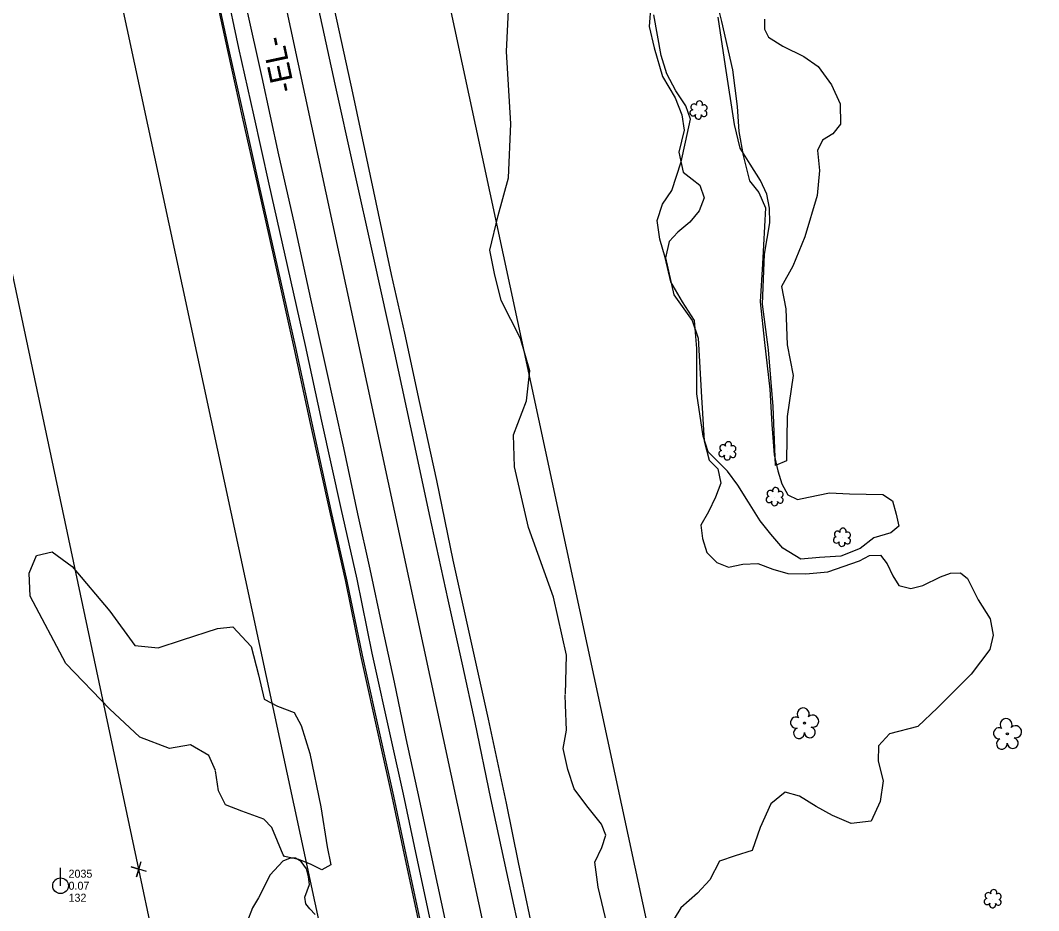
# Model space of a CAD drawing. Extents: x 3040896 to 3051146, y 687568 to 732976.
# Drawn here: x 3045037.2 to 3045355.1, y 718450.9 to 718728.9 of the extents above; entities that cross this region are included whole.
import ezdxf

# ---------------------------------------------------------------- set-up
doc = ezdxf.new("R2010")
doc.units = 0
for name, color, linetype in [('Exist Horizontal Alignment', 7, 'Continuous'), ('Exist Horizontal Alignment Direction Label', 7, 'Continuous'), ('Exist Hydro Stream or Body of Water', 7, 'Continuous'), ('Exist Other Culture Area Outline', 7, 'Continuous'), ('Exist Property Corner CELL', 7, 'Continuous'), ('Exist Right of Way Easement Line', 7, 'Continuous'), ('Exist Right of Way Line', 7, 'Continuous'), ('Exist Roads EOP', 7, 'Continuous'), ('Exist Roads EOT', 7, 'Continuous'), ('Exist Utilities Power Pole CELL', 7, 'Continuous'), ('Exist Utilities Power Pole Cogo Comment', 7, 'Continuous'), ('Exist Utilities Power Pole Cogo Elevation', 7, 'Continuous'), ('Exist Utilities Power Pole Cogo Number', 7, 'Continuous'), ('Exist Utilities Telephone UG Cable', 7, 'Continuous'), ('Exist Utilities Telephone UG FO', 7, 'Continuous'), ('Exist Vegetation Hedge Row', 7, 'Continuous'), ('Exist Vegetation Shrub CELL', 7, 'Continuous'), ('Exist Vegetation Tree CELL', 7, 'Continuous')]:
    doc.layers.add(name, color=color, linetype=linetype)

# ---------------------------------------------------------------- blocks, each defined once
blk = doc.blocks.new('EXIST UTILITIES POWER POLE')
at = {"layer": 'Exist Utilities Power Pole CELL'}
for q in [(0, 0.1125), (0, 0)]:
    blk.add_line((0, 0), q, dxfattribs=at)
blk.add_circle((0, 0), 0.049, dxfattribs=at)

msp = doc.modelspace()

# ---------------------------------------------------------------- linework, layer by layer
at = {"layer": 'Exist Horizontal Alignment'}
msp.add_line((3045429.08, 717296.16), (3044815.92, 720148.55), dxfattribs=at)
at = {"layer": 'Exist Hydro Stream or Body of Water'}
for points in [[(3045129.23, 718449.68), (3045127.57, 718451.45), (3045126.32, 718453.02), (3045125.97, 718455.16), (3045127.44, 718459.07), (3045127.07, 718461.48), (3045126.44, 718463.93), (3045124.78, 718466.21), (3045123.07, 718467.29), (3045121.43, 718467.32), (3045119.08, 718466.34), (3045115.14, 718462.05), (3045111.45, 718454.93)], [(3045111.45, 718454.93), (3045109.65, 718451.78), (3045107.89, 718447.2)]]:
    msp.add_lwpolyline(points, dxfattribs=at)
at = {"layer": 'Exist Other Culture Area Outline'}
msp.add_lwpolyline([(3045254.41, 718735.34), (3045256.01, 718728.53), (3045259.44, 718713.46), (3045260.92, 718702.05), (3045261.46, 718694.18), (3045262.81, 718686.73), (3045264.77, 718678.84), (3045267.67, 718675.17), (3045269.81, 718670.32), (3045268.88, 718652.91), (3045268.09, 718641.03), (3045269.46, 718628.35), (3045271.17, 718613.74), (3045271.72, 718602.66), (3045272.47, 718593.2), (3045273.64, 718588.28), (3045274.84, 718584.2), (3045276.77, 718580.77), (3045279.78, 718579.32), (3045283.19, 718580), (3045289.79, 718581.35), (3045296.03, 718581.07), (3045306.41, 718580.86), (3045309.46, 718578.87), (3045310.6, 718574.7), (3045311.39, 718570.93), (3045308.88, 718568.91), (3045303.59, 718567.28), (3045299.35, 718563.96), (3045293.32, 718561.63), (3045286.7, 718561.19), (3045280.82, 718560.64), (3045275.16, 718564.13), (3045271.47, 718568.5), (3045268.09, 718572.67), (3045264.48, 718578.46), (3045261.19, 718583.81), (3045257.89, 718588.11), (3045254.85, 718591.25), (3045251.89, 718594.16), (3045250.32, 718599.1), (3045248.36, 718612.24), (3045248.33, 718626.45), (3045247.59, 718635.15), (3045243.83, 718641), (3045240.28, 718647.25), (3045238.43, 718654.84), (3045236.76, 718660.55), (3045236.01, 718666.41), (3045237.67, 718671.47), (3045240.55, 718675.81), (3045243.51, 718684.77), (3045244.78, 718690.9), (3045246.42, 718698), (3045244.93, 718702.21), (3045241.8, 718706.89), (3045239.03, 718712.19), (3045237.2, 718717.97), (3045234.96, 718730.67)], dxfattribs=at)
at = {"layer": 'Exist Property Corner CELL'}
msp.add_line((3045074.14, 718463.89), (3045074.14, 718463.89), dxfattribs=at)
msp.add_lwpolyline([(3045076.54, 718463.18), (3045071.75, 718464.61), (3045074.14, 718463.89), (3045073.43, 718461.5), (3045074.86, 718466.29)], dxfattribs=at)
at = {"layer": 'Exist Right of Way Easement Line'}
for p, q in [((3045074.14, 718463.89), (3045012.07, 718756.2)), ((3045136.92, 718169.79), (3045074.14, 718463.89))]:
    msp.add_line(p, q, dxfattribs=at)
at = {"layer": 'Exist Right of Way Line'}
for p, q in [((3045477.96, 717306.67), (3044864.8, 720159.06)), ((3045380.19, 717285.66), (3044767.04, 720138.04))]:
    msp.add_line(p, q, dxfattribs=at)
at = {"layer": 'Exist Roads EOP'}
for points in [[(3045043.5, 719003.48), (3045048.26, 718982.58), (3045053.08, 718961.45), (3045057.47, 718940.18), (3045062.25, 718917.91), (3045066.96, 718895.84), (3045072.59, 718869.47), (3045078.93, 718841.19), (3045085, 718814.43), (3045090.21, 718790.27), (3045095.61, 718765.46), (3045101.16, 718739.5), (3045105.3, 718720.25), (3045109.93, 718699.42), (3045114.76, 718677.76), (3045119.77, 718655.57), (3045126.04, 718627.36), (3045131.14, 718603.77), (3045137.16, 718576.48), (3045142.15, 718554.4), (3045146.91, 718531.35), (3045153.03, 718503.61)], [(3045183.29, 718510.65), (3045178.51, 718532.2), (3045172.28, 718560.34), (3045167.17, 718585.25), (3045161.76, 718609.84), (3045157.23, 718631.23), (3045153, 718649.57), (3045148.99, 718668.56), (3045144.98, 718687.22), (3045140.99, 718706.25), (3045136.02, 718728.65), (3045131.54, 718749.17)], [(3045293.56, 718005.25), (3045287.26, 718034.87), (3045281.06, 718062.59), (3045275.49, 718088.11), (3045270.15, 718111.69), (3045265.41, 718133.69), (3045260.06, 718157.46), (3045254.94, 718180.28), (3045249.93, 718204.14), (3045244.98, 718227.23), (3045239.53, 718251.33), (3045234.54, 718273.46), (3045229.13, 718299.35), (3045223.89, 718321.98), (3045218.89, 718345.94), (3045213.7, 718371.21), (3045208.21, 718395.11), (3045202.91, 718419.67), (3045197.27, 718444.3), (3045192.69, 718465.93), (3045188.92, 718484.49), (3045183.33, 718510.66)], [(3045153.03, 718503.61), (3045156.64, 718487.29), (3045160.81, 718467.58), (3045165.11, 718447.74), (3045169.4, 718428.25), (3045173.57, 718408.95), (3045179.19, 718382.79), (3045183.73, 718361.33), (3045189.26, 718336.28), (3045195.06, 718308.57), (3045200.13, 718284.94), (3045205.27, 718261.27), (3045210.85, 718236.36), (3045216.26, 718212.53), (3045221.44, 718189.14), (3045226.99, 718164.16), (3045232.44, 718138.63), (3045237.89, 718113.7), (3045242.84, 718091.26), (3045247.42, 718068.69), (3045252.22, 718045.88), (3045257.75, 718022.36), (3045263.37, 717997.15)]]:
    msp.add_lwpolyline(points, dxfattribs=at)
at = {"layer": 'Exist Roads EOT'}
for points in [[(3045069.85, 719009.88), (3045074.89, 718986.43), (3045080.12, 718962.68), (3045085.65, 718937.17), (3045091.19, 718911.68), (3045096.02, 718889.46), (3045100.96, 718866.91), (3045105.39, 718846.36), (3045109.58, 718827.1), (3045114.11, 718805.98), (3045118.97, 718783.89), (3045124.18, 718759.86), (3045130.2, 718732.44), (3045135.29, 718708.95), (3045141.09, 718683.2), (3045147.36, 718654.67), (3045153.91, 718624.93), (3045159.96, 718597.02), (3045164.75, 718574.6), (3045170.61, 718547.99), (3045175.16, 718527.3), (3045179, 718509.67)], [(3045132.54, 718620.79), (3045127.87, 718641.99), (3045122.61, 718665.86), (3045117.83, 718686.93), (3045112.67, 718711.05), (3045107.75, 718732.99), (3045102.74, 718755.69), (3045099.85, 718768.81), (3045095.2, 718790.12), (3045090.81, 718810.47), (3045086.1, 718831.96), (3045080.94, 718856.2), (3045075.72, 718879.84), (3045071.02, 718901.87), (3045065.67, 718926.69), (3045060.2, 718951.3), (3045054.96, 718975.5), (3045050.58, 718995.85), (3045048.59, 719004.94)], [(3045157.64, 718504.65), (3045153.92, 718522.21), (3045150.24, 718539.42), (3045146.41, 718557.49), (3045142.56, 718574.85), (3045138.13, 718595.43), (3045132.54, 718620.79)], [(3045179, 718509.67), (3045183.95, 718485.9), (3045188.95, 718462.84), (3045194.21, 718438.49), (3045199.14, 718416.11), (3045204.47, 718392.06), (3045209.73, 718366.99), (3045214.35, 718345.9), (3045219.02, 718324.06), (3045224.23, 718299.85), (3045229.07, 718278.01), (3045233.66, 718256.67), (3045238.6, 718233.82), (3045244.32, 718207.08), (3045249.79, 718182.37), (3045255.85, 718154.45), (3045261.67, 718128.15), (3045266.78, 718104.55), (3045272.12, 718079.78), (3045277.12, 718056.64), (3045282.19, 718033.55), (3045287.04, 718011.31), (3045288.73, 718003.35)], [(3045267.54, 717998.97), (3045263.72, 718016.72), (3045260.22, 718032.44), (3045256.36, 718050), (3045252.58, 718067.21), (3045248.05, 718087.94), (3045243.12, 718110.39), (3045238.71, 718130.66), (3045234.23, 718151.11), (3045229.77, 718172.06), (3045224.7, 718195.06), (3045219.52, 718218.83), (3045213.9, 718244.15), (3045208.23, 718270.72), (3045202.7, 718296.44), (3045197.17, 718321.13), (3045191.69, 718346.88), (3045186.87, 718369.16), (3045181.54, 718393.71), (3045176.15, 718418.48), (3045170.89, 718442.96), (3045166.35, 718464.2), (3045161.79, 718485.62), (3045157.64, 718504.65)]]:
    msp.add_lwpolyline(points, dxfattribs=at)
at = {"layer": 'Exist Utilities Telephone UG Cable'}
for points in [[(3045150.1, 718502.97), (3045143.97, 718530.72), (3045139.22, 718553.77), (3045134.23, 718575.83), (3045128.21, 718603.13), (3045123.11, 718626.71), (3045116.84, 718654.91), (3045111.84, 718677.1), (3045107, 718698.77), (3045102.37, 718719.61), (3045098.23, 718738.88), (3045092.67, 718764.83), (3045087.28, 718789.64), (3045082.07, 718813.79), (3045076.01, 718840.53), (3045069.66, 718868.83), (3045064.02, 718895.22), (3045059.31, 718917.28), (3045054.54, 718939.56), (3045050.15, 718960.82), (3045045.34, 718981.91), (3045040.58, 719002.81)], [(3045260.44, 717996.5), (3045254.83, 718021.69), (3045249.29, 718045.23), (3045244.48, 718068.08), (3045239.91, 718090.64), (3045234.96, 718113.06), (3045229.51, 718138), (3045224.05, 718163.52), (3045218.51, 718188.49), (3045213.33, 718211.87), (3045207.92, 718235.7), (3045202.34, 718260.63), (3045197.2, 718284.31), (3045192.12, 718307.95), (3045186.32, 718335.65), (3045180.79, 718360.7), (3045176.25, 718382.16), (3045170.64, 718408.32), (3045166.47, 718427.61), (3045162.18, 718447.1), (3045157.88, 718466.96), (3045153.71, 718486.66), (3045150.1, 718502.97)]]:
    msp.add_lwpolyline(points, dxfattribs=at)
at = {"layer": 'Exist Utilities Telephone UG FO'}
for points in [[(3045149.61, 718502.86), (3045143.48, 718530.62), (3045138.73, 718553.66), (3045133.74, 718575.72), (3045127.72, 718603.02), (3045122.63, 718626.61), (3045116.36, 718654.8), (3045111.35, 718676.99), (3045106.51, 718698.66), (3045101.88, 718719.5), (3045097.74, 718738.77), (3045092.18, 718764.72), (3045086.79, 718789.53), (3045081.58, 718813.68), (3045075.52, 718840.42), (3045069.17, 718868.72), (3045063.54, 718895.11), (3045058.82, 718917.18), (3045054.05, 718939.46), (3045049.66, 718960.71), (3045044.85, 718981.8), (3045040.09, 719002.7)], [(3045259.95, 717996.39), (3045254.34, 718021.58), (3045248.8, 718045.12), (3045243.99, 718067.98), (3045239.42, 718090.53), (3045234.47, 718112.95), (3045229.02, 718137.89), (3045223.57, 718163.42), (3045218.02, 718188.38), (3045212.85, 718211.76), (3045207.43, 718235.59), (3045201.85, 718260.52), (3045196.71, 718284.21), (3045191.63, 718307.84), (3045185.83, 718335.54), (3045180.31, 718360.6), (3045175.76, 718382.06), (3045170.15, 718408.21), (3045165.98, 718427.51), (3045161.69, 718446.99), (3045157.39, 718466.85), (3045153.22, 718486.55), (3045149.61, 718502.86)]]:
    msp.add_lwpolyline(points, dxfattribs=at)
at = {"layer": 'Exist Vegetation Hedge Row'}
for points in [[(3045207.39, 718518.53), (3045207.64, 718530.65), (3045203.61, 718548.83), (3045195.82, 718570.59), (3045191.39, 718589.47), (3045191.15, 718599.44), (3045195.14, 718610.12), (3045196.22, 718619.5), (3045193.28, 718629.59), (3045187.22, 718641.4), (3045185.18, 718649.82), (3045183.77, 718657.14), (3045186.33, 718667.96), (3045189.59, 718679.77), (3045190.29, 718696.61), (3045188.92, 718719.21), (3045190.52, 718751.34)], [(3045234.01, 718733.86), (3045233.47, 718726.95), (3045235.01, 718720.35), (3045237.65, 718711.34), (3045241.54, 718704.7), (3045243.63, 718699.42), (3045244.44, 718694.66), (3045242.77, 718687.73), (3045244.06, 718681.54), (3045246.86, 718679.32), (3045249.32, 718677.46), (3045250.62, 718673.51), (3045249.09, 718669.46), (3045246.15, 718665.89), (3045242.46, 718662.79), (3045239.67, 718659.89), (3045238.6, 718654.77), (3045241.22, 718643.19), (3045246.87, 718635.16), (3045248.72, 718629.71), (3045249.82, 718611.26), (3045250.68, 718597.61), (3045252.21, 718591.54), (3045254.91, 718588.87), (3045255.86, 718584.34), (3045254.21, 718580.03), (3045252.02, 718575.44), (3045249.63, 718571.31), (3045250.07, 718567.07), (3045251.44, 718562.75), (3045254.64, 718559.66), (3045258.21, 718558.17), (3045262.68, 718559.05), (3045267.35, 718559.28), (3045272.12, 718557.52), (3045276.75, 718556.19), (3045282.42, 718556.07), (3045289.26, 718556.75), (3045299.17, 718560.1), (3045302.29, 718561.77), (3045305.67, 718561.9), (3045307.79, 718559.18), (3045309.54, 718555.47), (3045311.37, 718552.42), (3045315.21, 718551.54), (3045318.93, 718552.46), (3045324.41, 718555.16), (3045327.53, 718556.27), (3045330.64, 718556.37), (3045332.84, 718554.67), (3045336.21, 718547.94)], [(3045269.49, 718729.32), (3045269.52, 718726.12), (3045270.75, 718723.66), (3045275.17, 718720.79), (3045281.75, 718717.65), (3045286.25, 718714.54), (3045290.44, 718708.76), (3045293.13, 718702.81), (3045293.21, 718696.47), (3045290.86, 718693.44), (3045287.63, 718691.45), (3045286.02, 718688.24), (3045286.7, 718682.03), (3045285.9, 718674.17), (3045282.12, 718661.34), (3045278.29, 718652.17), (3045274.82, 718645.79), (3045276.1, 718638.8), (3045276.58, 718627.61), (3045278.4, 718618.01), (3045276.55, 718605.16), (3045276.37, 718591.41), (3045272.94, 718589.91), (3045272.15, 718608.38), (3045270.72, 718626.02), (3045268.81, 718640.29), (3045269.53, 718655.91), (3045271.16, 718665.63), (3045271.09, 718670.21), (3045270.17, 718674.61), (3045268.26, 718678.92), (3045265.01, 718684), (3045261.88, 718688.99), (3045260.15, 718696.34), (3045257.29, 718714.58), (3045255.01, 718729.89)], [(3045098.09, 718494.66), (3045095.95, 718499.37), (3045090.27, 718502.73), (3045083.68, 718501.49), (3045074.44, 718505.12), (3045064.95, 718513.93), (3045051.32, 718528.07), (3045040.18, 718549.13), (3045039.92, 718556.31), (3045042.18, 718561.84), (3045047.05, 718562.91), (3045053.28, 718558.41), (3045065.04, 718544.43), (3045072.94, 718533.75), (3045080.22, 718532.97), (3045087.75, 718535.43), (3045098.69, 718539.02), (3045103.49, 718539.49), (3045109.22, 718533.37), (3045111.48, 718524.59), (3045113.25, 718516.91), (3045117.4, 718514.77), (3045122.66, 718512.83), (3045124.78, 718508.68), (3045127.48, 718499.94)], [(3045336.21, 718547.94), (3045339.89, 718542.02), (3045340.87, 718536.92), (3045339.87, 718532.42), (3045334.03, 718524.73), (3045323.54, 718514.21), (3045317.34, 718508.36), (3045308.52, 718506.17), (3045305.05, 718502.35), (3045304.92, 718497.54), (3045306.55, 718491.4), (3045305.61, 718484.95), (3045302.76, 718478.85), (3045296.58, 718478.07), (3045290.75, 718480.62), (3045285.62, 718483.42), (3045280.38, 718486.64), (3045275.91, 718487.94), (3045271.46, 718484.24), (3045268.13, 718476.84), (3045265.66, 718469.69), (3045260.3, 718468.06), (3045255.48, 718466.41), (3045252.46, 718460.55), (3045248.51, 718456.4), (3045243.33, 718451.82), (3045238.87, 718444.35)], [(3045221.45, 718442.15), (3045217.57, 718458.25), (3045216.54, 718466), (3045218.7, 718470.64), (3045219.95, 718474.46), (3045218.54, 718477.88), (3045213.99, 718483.68), (3045210.01, 718488.92), (3045208.04, 718494.98), (3045206.67, 718501.57), (3045207.61, 718507.3), (3045207.38, 718515.15), (3045207.21, 718518.25)], [(3045127.48, 718499.94), (3045130.98, 718483.31), (3045132.89, 718470.81), (3045134.12, 718465.17), (3045131.24, 718463.67), (3045127.93, 718465.27), (3045124.12, 718466.91), (3045119.63, 718467.78), (3045119.23, 718468.3)], [(3045115.69, 718476.92), (3045113.14, 718479.44), (3045106.34, 718481.96), (3045101.17, 718484), (3045099.01, 718488.27), (3045098.11, 718494.6)], [(3045119.23, 718468.3), (3045115.69, 718476.92)]]:
    msp.add_lwpolyline(points, dxfattribs=at)
at = {"layer": 'Exist Vegetation Shrub CELL'}
for p, q in [((3045248.94, 718700.71), (3045248.94, 718700.71)), ((3045257.97, 718594.29), (3045257.97, 718594.29)), ((3045272.74, 718580.01), (3045272.74, 718580.01)), ((3045293.74, 718567.33), (3045293.74, 718567.33)), ((3045340.8, 718454.45), (3045340.8, 718454.45))]:
    msp.add_line(p, q, dxfattribs=at)
for centre, radius, start, end in [((3045247.14, 718700), 0.955, 95.1099, 327.9534), ((3045247.46, 718701.84), 0.968, 35.8908, 245.4216), ((3045249.17, 718702.75), 0.99, 334.8391, 200.4717), ((3045250.61, 718701.58), 0.929, 284.4567, 126.0861), ((3045248.81, 718699.02), 0.984, 151.2797, 21.387), ((3045250.58, 718699.78), 0.937, 204.9913, 73.4601), ((3045256.48, 718595.42), 0.968, 35.8908, 245.4216), ((3045258.19, 718596.33), 0.99, 334.8391, 200.4717), ((3045259.64, 718595.16), 0.929, 284.4567, 126.0861), ((3045256.16, 718593.59), 0.955, 95.1099, 327.9534), ((3045257.84, 718592.61), 0.984, 151.2797, 21.387), ((3045259.6, 718593.36), 0.937, 204.9913, 73.4601), ((3045270.94, 718579.3), 0.955, 95.1099, 327.9534), ((3045271.26, 718581.14), 0.968, 35.8908, 245.4216), ((3045272.97, 718582.05), 0.99, 334.8391, 200.4717), ((3045274.41, 718580.88), 0.929, 284.4567, 126.0861), ((3045272.61, 718578.32), 0.984, 151.2797, 21.387), ((3045274.38, 718579.08), 0.937, 204.9913, 73.4601), ((3045291.94, 718566.62), 0.955, 95.1099, 327.9534), ((3045292.26, 718568.45), 0.968, 35.8908, 245.4216), ((3045293.97, 718569.37), 0.99, 334.8391, 200.4717), ((3045295.42, 718568.19), 0.929, 284.4567, 126.0861), ((3045293.62, 718565.64), 0.984, 151.2797, 21.387), ((3045295.38, 718566.4), 0.937, 204.9913, 73.4601), ((3045339.32, 718455.58), 0.968, 35.8908, 245.4216), ((3045341.03, 718456.49), 0.99, 334.8391, 200.4717), ((3045342.47, 718455.32), 0.929, 284.4567, 126.0861), ((3045339, 718453.75), 0.955, 95.1099, 327.9534), ((3045340.67, 718452.77), 0.984, 151.2797, 21.387), ((3045342.44, 718453.52), 0.937, 204.9913, 73.4601)]:
    msp.add_arc(centre, radius, start, end, dxfattribs=at)
at = {"layer": 'Exist Vegetation Tree CELL'}
for p, q in [((3045281.96, 718509.48), (3045281.96, 718509.48)), ((3045345.3, 718506.14), (3045345.3, 718506.14))]:
    msp.add_line(p, q, dxfattribs=at)
for centre in [(3045281.96, 718509.48), (3045345.3, 718506.14)]:
    msp.add_circle(centre, 0.326, dxfattribs=at)
for centre, radius, start, end in [((3045281.57, 718512.35), 1.86, 330.1651, 219.7134), ((3045279.35, 718509.63), 1.73, 62.6636, 279.3457), ((3045284.51, 718510.07), 1.9, 257.1011, 134.1999), ((3045344.92, 718509.01), 1.86, 330.1651, 219.7134), ((3045280.25, 718506.36), 1.69, 111.5671, 6.231), ((3045283.63, 718506.58), 1.7, 181.2822, 74.56), ((3045342.69, 718506.29), 1.73, 62.6636, 279.3457), ((3045347.85, 718506.73), 1.9, 257.1011, 134.1999), ((3045343.6, 718503.02), 1.69, 111.5671, 6.231), ((3045346.97, 718503.24), 1.7, 181.2822, 74.56)]:
    msp.add_arc(centre, radius, start, end, dxfattribs=at)

# ---------------------------------------------------------------- block references
at = {"layer": 'Exist Utilities Power Pole CELL', "xscale": 50, "yscale": 50}
msp.add_blockref('EXIST UTILITIES POWER POLE', (3045049.69, 718458.69), dxfattribs=at)

# ---------------------------------------------------------------- texts
at = {"layer": 'Exist Horizontal Alignment Direction Label'}
msp.add_text('-EL-', height=7, rotation=102.1318, dxfattribs=at).set_placement((3045122.9, 718707.11))
at = {"layer": 'Exist Utilities Power Pole Cogo Comment'}
msp.add_text('132', height=2.5, dxfattribs=at).set_placement((3045052.19, 718453.69))
at = {"layer": 'Exist Utilities Power Pole Cogo Elevation'}
msp.add_text('0.07', height=2.5, dxfattribs=at).set_placement((3045052.19, 718457.44))
at = {"layer": 'Exist Utilities Power Pole Cogo Number'}
msp.add_text('2035', height=2.5, dxfattribs=at).set_placement((3045052.19, 718461.19))

doc.saveas('drawing.dxf')
